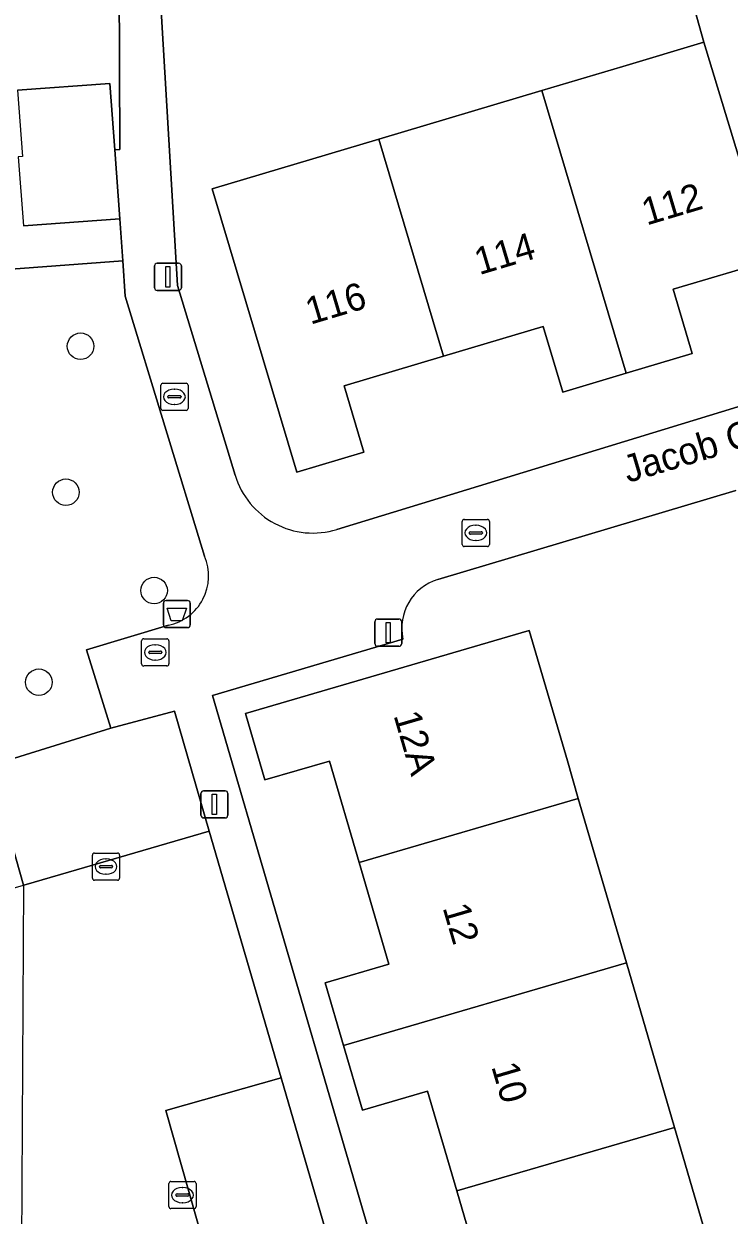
# Model space of a CAD drawing. Extents: x 158086 to 159499, y 382904 to 383981.
# Drawn here: x 158948.88 to 158974.85, y 383285.97 to 383329.83 of the extents above; entities that cross this region are included whole.
import ezdxf

# ---------------------------------------------------------------- set-up
doc = ezdxf.new("R2010")
doc.units = 0
for name, color, linetype in [('IMGEO_Afvalbak', 7, 'Continuous'), ('IMGEO_Boom', 7, 'Continuous'), ('IMGEO_Erf', 7, 'Continuous'), ('IMGEO_Groenvoorziening', 7, 'Continuous'), ('IMGEO_Kolk', 7, 'Continuous'), ('IMGEO_Lichtmast', 7, 'Continuous'), ('IMGEO_Openbare_ruimte_label', 7, 'Continuous'), ('IMGEO_Pand', 7, 'Continuous'), ('IMGEO_Pand_nummerreeks', 7, 'Continuous'), ('IMGEO_Parkeervlak_open', 7, 'Continuous'), ('IMGEO_Rijbaan_lokaal_open', 7, 'Continuous'), ('IMGEO_Rioolput', 7, 'Continuous'), ('IMGEO_Voetpad_open', 7, 'Continuous')]:
    doc.layers.add(name, color=color, linetype=linetype)

msp = doc.modelspace()

# ---------------------------------------------------------------- linework, layer by layer
at = {"layer": 'IMGEO_Afvalbak'}
for p, q in [((158954.115, 383308.599), (158954.905, 383308.599)), ((158954.905, 383308.599), (158954.115, 383308.599)), ((158954.015, 383307.699), (158954.015, 383308.499)), ((158954.015, 383308.499), (158954.015, 383307.699)), ((158955.005, 383308.499), (158955.005, 383307.699)), ((158955.005, 383307.699), (158955.005, 383308.499)), ((158954.905, 383307.599), (158954.115, 383307.599)), ((158954.115, 383307.599), (158954.905, 383307.599))]:
    msp.add_line(p, q, dxfattribs=at)
msp.add_lwpolyline([(158954.158, 383308.313), (158954.862, 383308.313), (158954.713, 383307.843), (158954.307, 383307.843), (158954.158, 383308.313)], dxfattribs=at)
for centre, start, end in [((158954.115, 383308.499), 90, 180), ((158954.115, 383308.499), 90, 180), ((158954.905, 383308.499), 0, 90), ((158954.905, 383308.499), 360, 90), ((158954.115, 383307.699), 180, 270), ((158954.115, 383307.699), 180, 270), ((158954.905, 383307.699), 270, 0), ((158954.905, 383307.699), 270, 0)]:
    msp.add_arc(centre, 0.1, start, end, dxfattribs=at)
at = {"layer": 'IMGEO_Boom'}
for centre in [(158950.967, 383317.959), (158950.427, 383312.583), (158953.674, 383308.963), (158949.432, 383305.587)]:
    msp.add_circle(centre, 0.489, dxfattribs=at)
at = {"layer": 'IMGEO_Erf'}
for points in [[(158948.644, 383327.387), (158952.045, 383327.635), (158952.223, 383325.192), (158952.414, 383325.208), (158952.374, 383334.556), (158954.089, 383335.82), (158954.631, 383338.838), (158948.88, 383357.985)], [(158955.818, 383323.752), (158961.945, 383325.58), (158967.954, 383327.373), (158970.938, 383328.264), (158973.921, 383329.154), (158973.233, 383331.618)], [(158953.898, 383330.945), (158954.532, 383320.194), (158956.659, 383313.207)], [(158977.361, 383318.727), (158977.009, 383319.741), (158994.937, 383325.122), (158993.744, 383329.097), (158990.109, 383328.012), (158990.842, 383325.553), (158988.354, 383324.81), (158986.165, 383324.157), (158985.502, 383326.377), (158981.682, 383325.237), (158978.173, 383324.19), (158978.866, 383321.868), (158976.364, 383321.122), (158972.788, 383320.055), (158973.491, 383317.697), (158971.057, 383316.971), (158968.722, 383316.274), (158968.002, 383318.687), (158964.328, 383317.591), (158960.669, 383316.499), (158961.398, 383314.056), (158958.931, 383313.32), (158955.818, 383323.752)], [(158960.404, 383311.213), (158976.221, 383316.05)], [(158975.1, 383312.643), (158964.118, 383309.372)], [(158965.904, 383283.158), (158964.824, 383286.856), (158963.748, 383290.537), (158961.347, 383289.835), (158960.653, 383292.211), (158959.977, 383294.526), (158962.324, 383295.212), (158961.231, 383298.954), (158960.14, 383302.687), (158957.753, 383301.989), (158957.038, 383304.437), (158967.492, 383307.492), (158968.894, 383302.693), (158969.298, 383301.311), (158971.068, 383295.254), (158972.838, 383289.197), (158974.607, 383283.141)], [(158962.84, 383307.176), (158955.822, 383305.1), (158963.226, 383279.762), (158962.765, 383279.664)]]:
    msp.add_lwpolyline(points, dxfattribs=at)
for centre, radius, start, end in [((158959.526, 383314.078), 2.997, 196.8994, 287.0351), ((158964.681, 383307.575), 1.884, 107.3884, 192.2156)]:
    msp.add_arc(centre, radius, start, end, dxfattribs=at)
at = {"layer": 'IMGEO_Groenvoorziening'}
msp.add_lwpolyline([(158955.535, 383310.228), (158952.614, 383319.805), (158952.52, 383321.1), (158947.577, 383320.74), (158947.534, 383320.47), (158947.614, 383320.473), (158947.293, 383318.131), (158947.158, 383318.125), (158947.075, 383317.609), (158943.553, 383295.646), (158944.329, 383295.526), (158944.523, 383296.879), (158948.864, 383298.116), (158947.612, 383302.509), (158952.077, 383303.899), (158951.187, 383306.778), (158954.201, 383307.687)], dxfattribs=at)
msp.add_arc((158953.829, 383309.503), 1.854, 281.5812, 23.0207, dxfattribs=at)
at = {"layer": 'IMGEO_Kolk'}
for p, q in [((158953.923, 383315.671), (158953.923, 383316.523)), ((158953.998, 383316.597), (158954.85, 383316.597)), ((158954.924, 383316.523), (158954.924, 383315.671)), ((158954.182, 383316.091), (158954.182, 383316.103)), ((158954.62, 383316.054), (158954.222, 383316.054)), ((158954.225, 383316.14), (158954.623, 383316.14)), ((158954.411, 383316.377), (158954.436, 383316.377)), ((158954.666, 383316.103), (158954.666, 383316.091)), ((158954.85, 383315.597), (158953.998, 383315.597)), ((158954.434, 383315.817), (158954.409, 383315.817)), ((158965.023, 383310.66), (158965.023, 383311.512)), ((158965.098, 383311.586), (158965.95, 383311.586)), ((158965.511, 383311.366), (158965.536, 383311.366)), ((158966.024, 383311.512), (158966.024, 383310.66)), ((158965.282, 383311.08), (158965.282, 383311.092)), ((158965.72, 383311.043), (158965.322, 383311.043)), ((158965.325, 383311.129), (158965.723, 383311.129)), ((158965.534, 383310.806), (158965.509, 383310.806)), ((158965.766, 383311.092), (158965.766, 383311.08)), ((158965.95, 383310.586), (158965.098, 383310.586)), ((158951.402, 383298.374), (158951.402, 383299.226)), ((158951.477, 383299.3), (158952.329, 383299.3)), ((158951.89, 383299.08), (158951.915, 383299.08)), ((158952.403, 383299.226), (158952.403, 383298.374)), ((158951.661, 383298.794), (158951.661, 383298.806)), ((158952.099, 383298.757), (158951.701, 383298.757)), ((158951.704, 383298.843), (158952.102, 383298.843)), ((158951.913, 383298.52), (158951.888, 383298.52)), ((158952.145, 383298.806), (158952.145, 383298.794)), ((158952.329, 383298.3), (158951.477, 383298.3)), ((158954.219, 383286.279), (158954.219, 383287.131)), ((158954.294, 383287.205), (158955.146, 383287.205)), ((158955.22, 383287.131), (158955.22, 383286.279)), ((158954.478, 383286.699), (158954.478, 383286.711)), ((158954.916, 383286.662), (158954.518, 383286.662)), ((158954.521, 383286.748), (158954.919, 383286.748)), ((158954.707, 383286.985), (158954.732, 383286.985)), ((158954.962, 383286.711), (158954.962, 383286.699)), ((158955.146, 383286.205), (158954.294, 383286.205)), ((158954.73, 383286.425), (158954.705, 383286.425))]:
    msp.add_line(p, q, dxfattribs=at)
for points in [[(158953.923, 383315.671), (158953.923, 383316.523)], [(158953.998, 383316.597), (158954.85, 383316.597)], [(158954.924, 383316.523), (158954.924, 383315.671)], [(158954.85, 383315.597), (158953.998, 383315.597)], [(158965.023, 383310.66), (158965.023, 383311.512)], [(158965.098, 383311.586), (158965.95, 383311.586)], [(158966.024, 383311.512), (158966.024, 383310.66)], [(158965.95, 383310.586), (158965.098, 383310.586)], [(158951.402, 383298.374), (158951.402, 383299.226)], [(158951.477, 383299.3), (158952.329, 383299.3)], [(158952.403, 383299.226), (158952.403, 383298.374)], [(158952.329, 383298.3), (158951.477, 383298.3)], [(158954.219, 383286.279), (158954.219, 383287.131)], [(158954.294, 383287.205), (158955.146, 383287.205)], [(158955.22, 383287.131), (158955.22, 383286.279)], [(158955.146, 383286.205), (158954.294, 383286.205)]]:
    msp.add_lwpolyline(points, dxfattribs=at)
for centre, radius, start, end in [((158954, 383316.521), 0.0765, 91.552, 178.448), ((158954, 383316.521), 0.0765, 91.552, 178.448), ((158954.848, 383316.521), 0.0765, 1.552, 88.448), ((158954.848, 383316.521), 0.0765, 1.552, 88.448), ((158954.222, 383316.1), 0.0403, 85.8775, 175.7526), ((158954.219, 383316.09), 0.0366, 178.938, 274.7102), ((158954.623, 383316.097), 0.043, 264.8664, 352.4533), ((158954.627, 383316.102), 0.0386, 1.7309, 96.639), ((158954, 383315.673), 0.0765, 181.552, 268.448), ((158954, 383315.673), 0.0765, 181.552, 268.448), ((158954.848, 383315.673), 0.0765, 271.552, 358.448), ((158954.848, 383315.673), 0.0765, 271.552, 358.448), ((158965.1, 383311.51), 0.0765, 91.552, 178.448), ((158965.1, 383311.51), 0.0765, 91.552, 178.448), ((158965.948, 383311.51), 0.0765, 1.552, 88.448), ((158965.948, 383311.51), 0.0765, 1.552, 88.448), ((158965.322, 383311.089), 0.0403, 85.8775, 175.7526), ((158965.319, 383311.079), 0.0366, 178.938, 274.7102), ((158965.723, 383311.086), 0.043, 264.8664, 352.4533), ((158965.727, 383311.091), 0.0386, 1.7309, 96.639), ((158965.1, 383310.662), 0.0765, 181.552, 268.448), ((158965.1, 383310.662), 0.0765, 181.552, 268.448), ((158965.948, 383310.662), 0.0765, 271.552, 358.448), ((158965.948, 383310.662), 0.0765, 271.552, 358.448), ((158951.479, 383299.224), 0.0765, 91.552, 178.448), ((158951.479, 383299.224), 0.0765, 91.552, 178.448), ((158952.327, 383299.224), 0.0765, 1.552, 88.448), ((158952.327, 383299.224), 0.0765, 1.552, 88.448), ((158951.701, 383298.803), 0.0403, 85.8775, 175.7526), ((158951.698, 383298.793), 0.0366, 178.938, 274.7102), ((158952.102, 383298.8), 0.043, 264.8664, 352.4533), ((158952.106, 383298.805), 0.0386, 1.7309, 96.639), ((158951.479, 383298.376), 0.0765, 181.552, 268.448), ((158951.479, 383298.376), 0.0765, 181.552, 268.448), ((158952.327, 383298.376), 0.0765, 271.552, 358.448), ((158952.327, 383298.376), 0.0765, 271.552, 358.448), ((158954.296, 383287.129), 0.0765, 91.552, 178.448), ((158954.296, 383287.129), 0.0765, 91.552, 178.448), ((158955.144, 383287.129), 0.0765, 1.552, 88.448), ((158955.144, 383287.129), 0.0765, 1.552, 88.448), ((158954.518, 383286.708), 0.0403, 85.8775, 175.7526), ((158954.515, 383286.698), 0.0366, 178.938, 274.7102), ((158954.919, 383286.705), 0.043, 264.8664, 352.4533), ((158954.923, 383286.71), 0.0386, 1.7309, 96.639), ((158954.296, 383286.281), 0.0765, 181.552, 268.448), ((158954.296, 383286.281), 0.0765, 181.552, 268.448), ((158955.144, 383286.281), 0.0765, 271.552, 358.448), ((158955.144, 383286.281), 0.0765, 271.552, 358.448)]:
    msp.add_arc(centre, radius, start, end, dxfattribs=at)
for centre, major_axis, ratio, start_param, end_param in [((158954.41, 383316.097), (-0.387, 0.002), 0.722429, 4.712389, 7.853982), ((158954.435, 383316.097), (-0.39, 0.002), 0.717154, 1.570796, 4.712389), ((158965.51, 383311.086), (-0.387, 0.002), 0.722429, 4.712389, 7.853982), ((158965.535, 383311.086), (-0.39, 0.002), 0.717154, 1.570796, 4.712389), ((158951.889, 383298.8), (-0.387, 0.002), 0.722429, 4.712389, 7.853982), ((158951.914, 383298.8), (-0.39, 0.002), 0.717154, 1.570796, 4.712389), ((158954.706, 383286.705), (-0.387, 0.002), 0.722429, 4.712389, 7.853982), ((158954.731, 383286.705), (-0.39, 0.002), 0.717154, 1.570796, 4.712389)]:
    msp.add_ellipse(centre, major_axis=major_axis, ratio=ratio, start_param=start_param, end_param=end_param, dxfattribs=at)
at = {"layer": 'IMGEO_Lichtmast'}
for p, q in [((158953.689, 383320.115), (158953.689, 383320.915)), ((158953.689, 383320.915), (158953.689, 383320.115)), ((158953.789, 383321.015), (158954.579, 383321.015)), ((158954.579, 383321.015), (158953.789, 383321.015)), ((158954.679, 383320.915), (158954.679, 383320.115)), ((158954.679, 383320.115), (158954.679, 383320.915)), ((158954.579, 383320.015), (158953.789, 383320.015)), ((158953.789, 383320.015), (158954.579, 383320.015)), ((158961.803, 383307.012), (158961.803, 383307.812)), ((158961.803, 383307.812), (158961.803, 383307.012)), ((158961.903, 383307.912), (158962.693, 383307.912)), ((158962.693, 383307.912), (158961.903, 383307.912)), ((158962.793, 383307.812), (158962.793, 383307.012)), ((158962.793, 383307.012), (158962.793, 383307.812)), ((158962.693, 383306.912), (158961.903, 383306.912)), ((158961.903, 383306.912), (158962.693, 383306.912)), ((158955.499, 383301.591), (158956.289, 383301.591)), ((158956.289, 383301.591), (158955.499, 383301.591)), ((158955.399, 383300.691), (158955.399, 383301.491)), ((158955.399, 383301.491), (158955.399, 383300.691)), ((158956.389, 383301.491), (158956.389, 383300.691)), ((158956.389, 383300.691), (158956.389, 383301.491)), ((158956.289, 383300.591), (158955.499, 383300.591)), ((158955.499, 383300.591), (158956.289, 383300.591))]:
    msp.add_line(p, q, dxfattribs=at)
for points in [[(158954.109, 383320.89), (158954.259, 383320.89), (158954.259, 383320.14), (158954.109, 383320.14), (158954.109, 383320.89)], [(158962.223, 383307.787), (158962.373, 383307.787), (158962.373, 383307.037), (158962.223, 383307.037), (158962.223, 383307.787)], [(158955.819, 383301.466), (158955.969, 383301.466), (158955.969, 383300.716), (158955.819, 383300.716), (158955.819, 383301.466)]]:
    msp.add_lwpolyline(points, dxfattribs=at)
for centre, start, end in [((158953.789, 383320.915), 90, 180), ((158953.789, 383320.915), 90, 180), ((158954.579, 383320.915), 0, 90), ((158954.579, 383320.915), 360, 90), ((158953.789, 383320.115), 180, 270), ((158953.789, 383320.115), 180, 270), ((158954.579, 383320.115), 270, 0), ((158954.579, 383320.115), 270, 0), ((158961.903, 383307.812), 90, 180), ((158961.903, 383307.812), 90, 180), ((158962.693, 383307.812), 0, 90), ((158962.693, 383307.812), 360, 90), ((158961.903, 383307.012), 180, 270), ((158961.903, 383307.012), 180, 270), ((158962.693, 383307.012), 270, 0), ((158962.693, 383307.012), 270, 0), ((158955.499, 383301.491), 90, 180), ((158955.499, 383301.491), 90, 180), ((158956.289, 383301.491), 0, 90), ((158956.289, 383301.491), 360, 90), ((158955.499, 383300.691), 180, 270), ((158955.499, 383300.691), 180, 270), ((158956.289, 383300.691), 270, 0), ((158956.289, 383300.691), 270, 0)]:
    msp.add_arc(centre, 0.1, start, end, dxfattribs=at)
at = {"layer": 'IMGEO_Pand'}
for points in [[(158979.243, 383333.412), (158977.981, 383333.035), (158973.233, 383331.618), (158973.921, 383329.154), (158976.364, 383321.122), (158978.866, 383321.868), (158978.173, 383324.19), (158981.682, 383325.237)], [(158973.921, 383329.154), (158970.938, 383328.264), (158967.954, 383327.373), (158971.057, 383316.971), (158973.491, 383317.697), (158972.788, 383320.055), (158976.364, 383321.122)], [(158952.223, 383325.192), (158952.045, 383327.635), (158948.644, 383327.387), (158948.822, 383324.944), (158948.668, 383324.933), (158948.865, 383322.394), (158952.408, 383322.652)], [(158964.328, 383317.591), (158968.002, 383318.687), (158968.722, 383316.274), (158971.057, 383316.971), (158967.954, 383327.373), (158961.945, 383325.58)], [(158964.328, 383317.591), (158961.945, 383325.58), (158955.818, 383323.752), (158958.931, 383313.32), (158961.398, 383314.056), (158960.669, 383316.499)], [(158961.231, 383298.954), (158969.298, 383301.311), (158968.894, 383302.693), (158967.492, 383307.492), (158957.038, 383304.437), (158957.753, 383301.989), (158960.14, 383302.687)], [(158971.068, 383295.254), (158969.298, 383301.311), (158961.231, 383298.954), (158962.324, 383295.212), (158959.977, 383294.526), (158960.653, 383292.211)], [(158960.653, 383292.211), (158961.347, 383289.835), (158963.748, 383290.537), (158964.824, 383286.856), (158972.838, 383289.197), (158971.068, 383295.254)], [(158972.838, 383289.197), (158964.824, 383286.856), (158965.904, 383283.158), (158963.542, 383282.468), (158964.232, 383280.108), (158972.069, 383282.399), (158972.197, 383282.437), (158974.607, 383283.141)]]:
    msp.add_lwpolyline(points, close=True, dxfattribs=at)
at = {"layer": 'IMGEO_Parkeervlak_open'}
for points in [[(158954.42, 383304.525), (158952.077, 383303.899), (158947.612, 383302.509), (158948.864, 383298.116), (158948.958, 383298.143), (158955.706, 383300.11)], [(158958.354, 383291.021), (158954.104, 383289.814), (158956.645, 383280.866), (158958.571, 383281.49), (158960.944, 383282.132)]]:
    msp.add_lwpolyline(points, close=True, dxfattribs=at)
at = {"layer": 'IMGEO_Rijbaan_lokaal_open'}
for points in [[(158955.706, 383300.11), (158948.958, 383298.143), (158948.864, 383298.116), (158948.786, 383284.857), (158948.87, 383284.047)], [(158953.728, 383279.921), (158956.116, 383280.695), (158956.645, 383280.866), (158954.104, 383289.814), (158958.354, 383291.021), (158955.706, 383300.11)]]:
    msp.add_lwpolyline(points, dxfattribs=at)
at = {"layer": 'IMGEO_Rioolput'}
for p, q in [((158953.216, 383306.26), (158953.216, 383307.112)), ((158953.291, 383307.186), (158954.143, 383307.186)), ((158953.704, 383306.966), (158953.729, 383306.966)), ((158954.217, 383307.112), (158954.217, 383306.26)), ((158953.475, 383306.68), (158953.475, 383306.692)), ((158953.913, 383306.643), (158953.515, 383306.643)), ((158953.518, 383306.729), (158953.916, 383306.729)), ((158953.727, 383306.406), (158953.702, 383306.406)), ((158953.959, 383306.692), (158953.959, 383306.68)), ((158954.143, 383306.186), (158953.291, 383306.186))]:
    msp.add_line(p, q, dxfattribs=at)
for points in [[(158953.216, 383306.26), (158953.216, 383307.112)], [(158953.291, 383307.186), (158954.143, 383307.186)], [(158954.217, 383307.112), (158954.217, 383306.26)], [(158954.143, 383306.186), (158953.291, 383306.186)]]:
    msp.add_lwpolyline(points, dxfattribs=at)
for centre, radius, start, end in [((158953.293, 383307.11), 0.0765, 91.552, 178.448), ((158953.293, 383307.11), 0.0765, 91.552, 178.448), ((158954.141, 383307.11), 0.0765, 1.552, 88.448), ((158954.141, 383307.11), 0.0765, 1.552, 88.448), ((158953.515, 383306.689), 0.0403, 85.8775, 175.7526), ((158953.512, 383306.679), 0.0366, 178.938, 274.7102), ((158953.916, 383306.686), 0.043, 264.8664, 352.4533), ((158953.92, 383306.691), 0.0386, 1.7309, 96.639), ((158953.293, 383306.262), 0.0765, 181.552, 268.448), ((158953.293, 383306.262), 0.0765, 181.552, 268.448), ((158954.141, 383306.262), 0.0765, 271.552, 358.448), ((158954.141, 383306.262), 0.0765, 271.552, 358.448)]:
    msp.add_arc(centre, radius, start, end, dxfattribs=at)
for centre, major_axis, ratio, start_param, end_param in [((158953.703, 383306.686), (-0.387, 0.002), 0.722429, 4.712389, 7.853982), ((158953.728, 383306.686), (-0.39, 0.002), 0.717154, 1.570796, 4.712389)]:
    msp.add_ellipse(centre, major_axis=major_axis, ratio=ratio, start_param=start_param, end_param=end_param, dxfattribs=at)
at = {"layer": 'IMGEO_Voetpad_open'}
for points in [[(158956.659, 383313.207), (158954.532, 383320.194), (158953.898, 383330.945), (158955.01, 383331.188), (158954.258, 383333.708), (158957.663, 383334.724), (158957.246, 383336.112), (158950.507, 383358.546), (158948.88, 383357.985), (158954.631, 383338.838), (158954.089, 383335.82), (158952.374, 383334.556), (158952.414, 383325.208), (158952.223, 383325.192), (158952.408, 383322.652), (158952.52, 383321.1), (158952.614, 383319.805), (158955.535, 383310.228)], [(158947.577, 383320.74), (158952.52, 383321.1), (158952.408, 383322.652), (158948.865, 383322.394)], [(158976.221, 383316.05), (158960.404, 383311.213)], [(158964.118, 383309.372), (158975.1, 383312.643)], [(158954.201, 383307.687), (158951.187, 383306.778), (158952.077, 383303.899), (158954.42, 383304.525), (158955.706, 383300.11), (158958.354, 383291.021), (158960.944, 383282.132), (158958.571, 383281.49), (158959.157, 383279.026), (158956.815, 383273.844), (158958.485, 383272.779), (158960.571, 383277.348), (158960.921, 383278.21)], [(158962.765, 383279.664), (158963.226, 383279.762), (158955.822, 383305.1), (158962.84, 383307.176)]]:
    msp.add_lwpolyline(points, dxfattribs=at)
for centre, radius, start, end in [((158959.526, 383314.078), 2.997, 196.8994, 287.0351), ((158953.829, 383309.503), 1.854, 281.5812, 23.0207), ((158964.681, 383307.575), 1.884, 107.3884, 192.2156)]:
    msp.add_arc(centre, radius, start, end, dxfattribs=at)

# ---------------------------------------------------------------- texts
at = {"layer": 'IMGEO_Openbare_ruimte_label'}
msp.add_text('Jacob Oppenheimstraat', height=1, rotation=16.6224, dxfattribs=at).set_placement((158971.124, 383312.923))
at = {"layer": 'IMGEO_Pand_nummerreeks'}
for s, rotation, p in [('112', 16.61, (158971.812, 383322.401)), ('114', 16.6118, (158965.651, 383320.575)), ('116', 16.616, (158959.429, 383318.748)), ('12A', 286.2914, (158962.486, 383304.371)), ('12', 286.2825, (158964.294, 383297.29)), ('10', 286.3086, (158966.088, 383291.44))]:
    msp.add_text(s, height=1, rotation=rotation, dxfattribs=at).set_placement(p)

doc.saveas('drawing.dxf')
